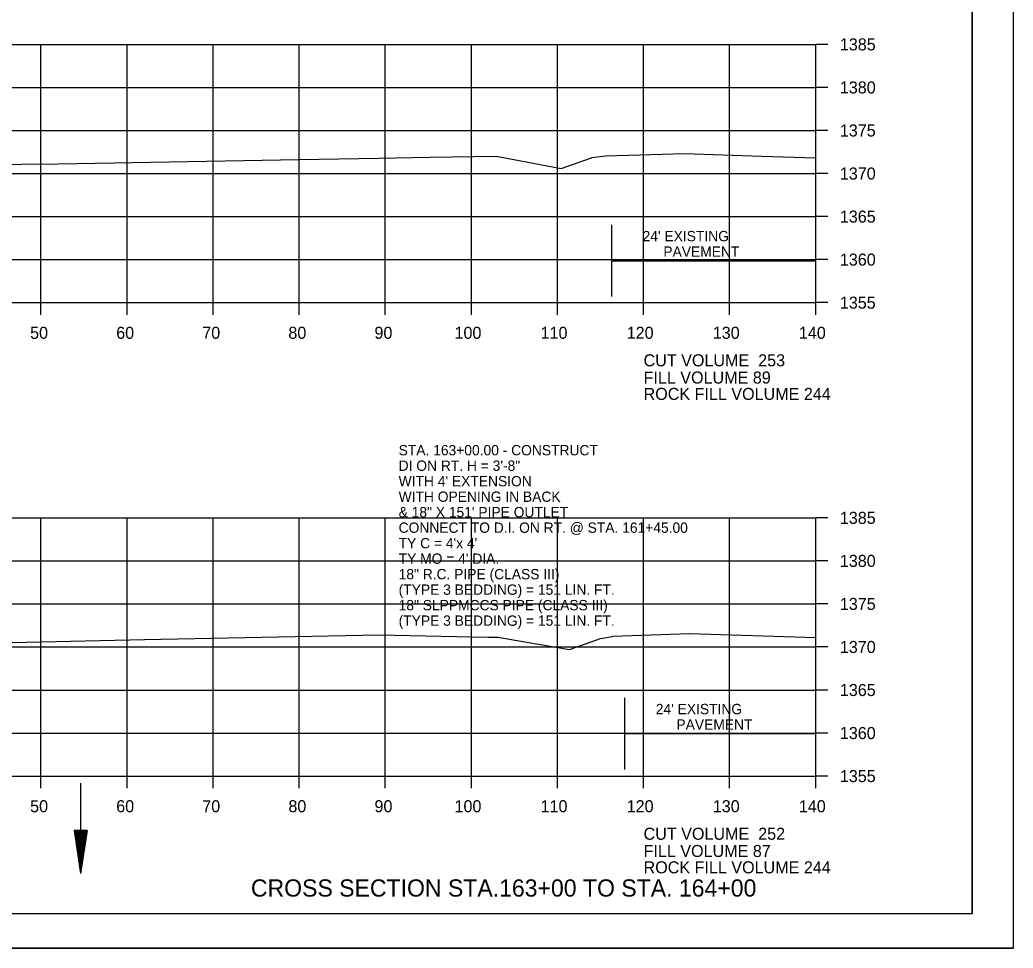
# Model space of a CAD drawing. Extents: x 1374311 to 1383814, y 384102 to 406278.
# Drawn here: x 1381676.2 to 1381791.6, y 394564.8 to 394672.7 of the extents above; entities that cross this region are included whole.
import ezdxf

# ---------------------------------------------------------------- set-up
doc = ezdxf.new("R2010")
doc.units = 0
for name, color, linetype in [('R_Axis', 7, 'Continuous'), ('R_Axis Annot', 7, 'Continuous'), ('R_Border', 7, 'Continuous'), ('R_Draft', 7, 'Continuous'), ('R_Exist Surface', 7, 'Continuous'), ('R_Grid', 7, 'Continuous'), ('R_No Plot', 7, 'Continuous'), ('R_Water', 7, 'Continuous'), ('R_Water Annot', 7, 'Continuous')]:
    doc.layers.add(name, color=color, linetype=linetype)

msp = doc.modelspace()

# ---------------------------------------------------------------- linework, layer by layer
at = {"layer": 'R_Axis'}
for p, q in [((1381768.66, 394639.81), (1381768.66, 394669.81)), ((1381770.06, 394669.81), (1381768.66, 394669.81)), ((1381770.06, 394664.81), (1381768.66, 394664.81)), ((1381770.06, 394659.81), (1381768.66, 394659.81)), ((1381770.06, 394654.81), (1381768.66, 394654.81)), ((1381770.06, 394649.81), (1381768.66, 394649.81)), ((1381770.06, 394644.81), (1381768.66, 394644.81)), ((1381488.66, 394639.81), (1381768.66, 394639.81)), ((1381678.66, 394638.41), (1381678.66, 394639.81)), ((1381688.66, 394638.41), (1381688.66, 394639.81)), ((1381698.66, 394638.41), (1381698.66, 394639.81)), ((1381708.66, 394638.41), (1381708.66, 394639.81)), ((1381718.66, 394638.41), (1381718.66, 394639.81)), ((1381728.66, 394638.41), (1381728.66, 394639.81)), ((1381738.66, 394638.41), (1381738.66, 394639.81)), ((1381748.66, 394638.41), (1381748.66, 394639.81)), ((1381758.66, 394638.41), (1381758.66, 394639.81)), ((1381768.66, 394638.41), (1381768.66, 394639.81)), ((1381770.06, 394639.81), (1381768.66, 394639.81)), ((1381768.66, 394584.81), (1381768.66, 394614.81)), ((1381770.06, 394614.81), (1381768.66, 394614.81)), ((1381770.06, 394609.81), (1381768.66, 394609.81)), ((1381770.06, 394604.81), (1381768.66, 394604.81)), ((1381770.06, 394599.81), (1381768.66, 394599.81)), ((1381770.06, 394594.81), (1381768.66, 394594.81)), ((1381770.06, 394589.81), (1381768.66, 394589.81)), ((1381488.66, 394584.81), (1381768.66, 394584.81)), ((1381678.66, 394583.41), (1381678.66, 394584.81)), ((1381688.66, 394583.41), (1381688.66, 394584.81)), ((1381698.66, 394583.41), (1381698.66, 394584.81)), ((1381708.66, 394583.41), (1381708.66, 394584.81)), ((1381718.66, 394583.41), (1381718.66, 394584.81)), ((1381728.66, 394583.41), (1381728.66, 394584.81)), ((1381738.66, 394583.41), (1381738.66, 394584.81)), ((1381748.66, 394583.41), (1381748.66, 394584.81)), ((1381758.66, 394583.41), (1381758.66, 394584.81)), ((1381768.66, 394583.41), (1381768.66, 394584.81)), ((1381770.06, 394584.81), (1381768.66, 394584.81))]:
    msp.add_line(p, q, dxfattribs=at)
at = {"layer": 'R_Border'}
for q in [(1381786.84, 394774.27), (1381470.66, 394568.81)]:
    msp.add_line((1381786.84, 394568.81), q, dxfattribs=at)
at = {"layer": 'R_Draft'}
for p, q in [((1381682.51, 394578.48), (1381683.26, 394573.48)), ((1381684.01, 394578.48), (1381682.51, 394578.48)), ((1381682.64, 394578.48), (1381683.26, 394574.32)), ((1381682.76, 394578.48), (1381683.26, 394575.18)), ((1381682.89, 394578.48), (1381683.26, 394576.01)), ((1381683.02, 394578.48), (1381683.26, 394576.86)), ((1381683.14, 394578.48), (1381683.26, 394577.69)), ((1381684.01, 394578.48), (1381683.26, 394573.48)), ((1381683.5, 394578.48), (1381683.26, 394576.86)), ((1381683.76, 394578.48), (1381683.26, 394575.18)), ((1381683.89, 394578.48), (1381683.26, 394574.32)), ((1381683.63, 394578.48), (1381683.26, 394576.01)), ((1381683.38, 394578.48), (1381683.26, 394577.69))]:
    msp.add_line(p, q, dxfattribs=at)
at = {"layer": 'R_Exist Surface'}
for points in [[(1381663.71, 394655.8), (1381680.65, 394655.95), (1381708.65, 394656.43), (1381717.89, 394656.58), (1381723.78, 394656.7), (1381731.55, 394656.82), (1381734.2, 394656.31), (1381739.08, 394655.38), (1381742.61, 394656.65), (1381742.64, 394656.66), (1381742.65, 394656.67), (1381744.24, 394656.88), (1381748.21, 394656.99), (1381753.41, 394657.12), (1381762.37, 394656.84), (1381768.66, 394656.62)], [(1381667.42, 394600.27), (1381676.93, 394600.38), (1381690.7, 394600.66), (1381717.89, 394601.21), (1381730.57, 394600.95), (1381731.73, 394600.93), (1381739.84, 394599.54), (1381740.04, 394599.51), (1381740.19, 394599.56), (1381743.67, 394600.8), (1381745.03, 394601.04), (1381745.08, 394601.05), (1381754.01, 394601.36), (1381754.01, 394601.36), (1381754.02, 394601.36), (1381768.66, 394600.92)]]:
    msp.add_lwpolyline(points, dxfattribs=at)
at = {"layer": 'R_Grid'}
for p, q in [((1381488.66, 394669.81), (1381768.66, 394669.81)), ((1381678.66, 394639.81), (1381678.66, 394669.81)), ((1381688.66, 394639.81), (1381688.66, 394669.81)), ((1381698.66, 394639.81), (1381698.66, 394669.81)), ((1381708.66, 394639.81), (1381708.66, 394669.81)), ((1381718.66, 394639.81), (1381718.66, 394669.81)), ((1381728.66, 394639.81), (1381728.66, 394669.81)), ((1381738.66, 394639.81), (1381738.66, 394669.81)), ((1381748.66, 394639.81), (1381748.66, 394669.81)), ((1381758.66, 394639.81), (1381758.66, 394669.81)), ((1381768.66, 394639.81), (1381768.66, 394669.81)), ((1381488.66, 394664.81), (1381768.66, 394664.81)), ((1381488.66, 394659.81), (1381768.66, 394659.81)), ((1381488.66, 394654.81), (1381768.66, 394654.81)), ((1381488.66, 394649.81), (1381768.66, 394649.81)), ((1381488.66, 394644.81), (1381768.66, 394644.81)), ((1381488.66, 394639.81), (1381768.66, 394639.81)), ((1381488.66, 394614.81), (1381768.66, 394614.81)), ((1381678.66, 394584.81), (1381678.66, 394614.81)), ((1381688.66, 394584.81), (1381688.66, 394614.81)), ((1381698.66, 394584.81), (1381698.66, 394614.81)), ((1381708.66, 394584.81), (1381708.66, 394614.81)), ((1381718.66, 394584.81), (1381718.66, 394614.81)), ((1381728.66, 394584.81), (1381728.66, 394614.81)), ((1381738.66, 394584.81), (1381738.66, 394614.81)), ((1381748.66, 394584.81), (1381748.66, 394614.81)), ((1381758.66, 394584.81), (1381758.66, 394614.81)), ((1381768.66, 394584.81), (1381768.66, 394614.81)), ((1381488.66, 394609.81), (1381768.66, 394609.81)), ((1381488.66, 394604.81), (1381768.66, 394604.81)), ((1381488.66, 394599.81), (1381768.66, 394599.81)), ((1381488.66, 394594.81), (1381768.66, 394594.81)), ((1381488.66, 394589.81), (1381768.66, 394589.81)), ((1381488.66, 394584.81), (1381768.66, 394584.81))]:
    msp.add_line(p, q, dxfattribs=at)
at = {"layer": 'R_No Plot'}
msp.add_line((1381458.26, 394564.83), (1381791.59, 394564.83), dxfattribs=at)
for points in [[(1381458.25, 394778.16), (1381791.59, 394778.16), (1381791.59, 394564.82), (1381458.25, 394564.82)], [(1381704.58, 394774.27), (1381704.58, 394764.39), (1381740.31, 394764.39), (1381740.31, 394761.47), (1381763.51, 394761.47), (1381763.51, 394738.25), (1381786.84, 394738.25), (1381786.84, 394568.81), (1381470.66, 394568.81), (1381470.66, 394774.27)]]:
    msp.add_lwpolyline(points, close=True, dxfattribs=at)
at = {"layer": 'R_Water'}
for p, q in [((1381744.97, 394640.52), (1381744.97, 394648.84)), ((1381744.97, 394644.68), (1381768.66, 394644.68)), ((1381746.49, 394585.58), (1381746.49, 394593.9)), ((1381746.49, 394589.74), (1381768.66, 394589.74)), ((1381683.26, 394583.99), (1381683.26, 394573.48))]:
    msp.add_line(p, q, dxfattribs=at)

# ---------------------------------------------------------------- texts
at = {"layer": 'R_Axis Annot'}
for s, p in [('1385', (1381771.46, 394669.11)), ('1380', (1381771.46, 394664.11)), ('1375', (1381771.46, 394659.11)), ('1370', (1381771.46, 394654.11)), ('1365', (1381771.46, 394649.11)), ('1360', (1381771.46, 394644.11)), ('1355', (1381771.46, 394639.11)), ('50', (1381677.4, 394635.61)), ('60', (1381687.4, 394635.61)), ('70', (1381697.4, 394635.61)), ('80', (1381707.4, 394635.61)), ('90', (1381717.4, 394635.61)), ('100', (1381726.7, 394635.61)), ('110', (1381736.7, 394635.61)), ('120', (1381746.7, 394635.61)), ('130', (1381756.7, 394635.61)), ('140', (1381766.7, 394635.61)), ('CUT VOLUME  253', (1381748.66, 394632.41)), ('FILL VOLUME 89', (1381748.66, 394630.41)), ('ROCK FILL VOLUME 244', (1381748.66, 394628.51)), ('1385', (1381771.46, 394614.11)), ('1380', (1381771.46, 394609.11)), ('1375', (1381771.46, 394604.11)), ('1370', (1381771.46, 394599.11)), ('1365', (1381771.46, 394594.11)), ('1360', (1381771.46, 394589.11)), ('1355', (1381771.46, 394584.11)), ('50', (1381677.4, 394580.61)), ('60', (1381687.4, 394580.61)), ('70', (1381697.4, 394580.61)), ('80', (1381707.4, 394580.61)), ('90', (1381717.4, 394580.61)), ('100', (1381726.7, 394580.61)), ('110', (1381736.7, 394580.61)), ('120', (1381746.7, 394580.61)), ('130', (1381756.7, 394580.61)), ('140', (1381766.7, 394580.61)), ('CUT VOLUME  252', (1381748.66, 394577.41)), ('FILL VOLUME 87', (1381748.66, 394575.41)), ('ROCK FILL VOLUME 244', (1381748.66, 394573.51))]:
    msp.add_text(s, height=1.4, dxfattribs=at).set_placement(p)
at = {"layer": 'R_Draft'}
msp.add_text('CROSS SECTION STA.163+00 TO STA. 164+00', height=2, dxfattribs=at).set_placement((1381703.05, 394570.81))
at = {"layer": 'R_Water'}
for s, p in [("24' EXISTING ", (1381748.55, 394646.94)), ('PAVEMENT', (1381750.96, 394645.14)), ("24' EXISTING ", (1381750.08, 394592)), ('PAVEMENT', (1381752.48, 394590.2))]:
    msp.add_text(s, height=1.2, dxfattribs=at).set_placement(p)
at = {"layer": 'R_Water Annot'}
for s, p in [('STA. 163+00.00 - CONSTRUCT', (1381720.21, 394622.07)), ('DI ON RT. H = 3\'-8"', (1381720.21, 394620.27)), ("WITH 4' EXTENSION", (1381720.21, 394618.47)), ('WITH OPENING IN BACK ', (1381720.21, 394616.67)), ('& 18" X 151\' PIPE OUTLET', (1381720.21, 394614.87)), ('CONNECT TO D.I. ON RT. @ STA. 161+45.00', (1381720.21, 394613.07)), ("TY C = 4'x 4'", (1381720.21, 394611.27)), ("TY MO = 4' DIA.", (1381720.21, 394609.47)), ('18" R.C. PIPE (CLASS III)', (1381720.21, 394607.67)), ('(TYPE 3 BEDDING) = 151 LIN. FT.', (1381720.21, 394605.87)), ('18" SLPPMCCS PIPE (CLASS III)', (1381720.21, 394604.07)), ('(TYPE 3 BEDDING) = 151 LIN. FT.', (1381720.21, 394602.27))]:
    msp.add_text(s, height=1.2, dxfattribs=at).set_placement(p)

doc.saveas('drawing.dxf')
